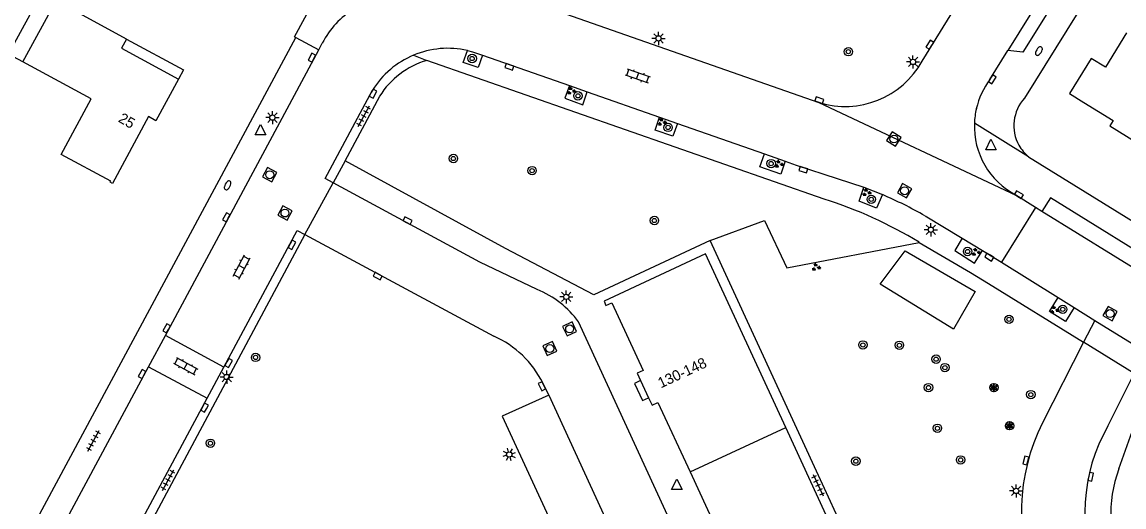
# Model space of a CAD drawing. Extents: x 128999 to 131010, y 395498 to 399007.
# Drawn here: x 130166.4 to 130271, y 398135.1 to 398181.1 of the extents above; entities that cross this region are included whole.
import ezdxf

# ---------------------------------------------------------------- set-up
doc = ezdxf.new("R2010")
doc.units = 0
for name, color, linetype in [('gg-afsc-hekwerk', 7, 'Continuous'), ('gg-anno-huisnummerreeks BGT', 7, 'Continuous'), ('gg-bbg-gedigitaliseerde bebouwing', 7, 'Continuous'), ('gg-bbg-gedigitaliseerde bebouwing onder overbouw', 7, 'Continuous'), ('gg-bbg-gedigitaliseerde overbouw', 7, 'Continuous'), ('gg-bbg-hoofdgebouw', 7, 'Continuous'), ('gg-bbg-onder overbouw', 7, 'Continuous'), ('gg-bbg-pand overbouw', 7, 'Continuous'), ('gg-bbg-toegangstrap', 7, 'Continuous'), ('gg-bbg-tussenscheiding', 7, 'Continuous'), ('gg-knt-verharding', 7, 'Continuous'), ('gg-knt-verharding nz', 7, 'Continuous'), ('gt-grn-groengrens', 7, 'Continuous'), ('gt-grn-weggrens', 7, 'Continuous'), ('gt-symb-boom', 7, 'Continuous'), ('gt-symb-brandkraan', 7, 'Continuous'), ('gt-symb-groenvak', 7, 'Continuous'), ('gt-symb-klinker verharding', 7, 'Continuous'), ('gt-symb-kolk', 7, 'Continuous'), ('gt-symb-lichtmast', 7, 'Continuous'), ('gt-symb-rioolschacht', 7, 'Continuous'), ('gt-symb-solitaire heester', 7, 'Continuous'), ('gt-symb-tegel verharding', 7, 'Continuous'), ('gt-symb-waterafsluiter', 7, 'Continuous')]:
    doc.layers.add(name, color=color, linetype=linetype)

# ---------------------------------------------------------------- blocks, each defined once
blk = doc.blocks.new('gt0-BR')
at = {"layer": 'gt-symb-brandkraan'}
for centre, radius, start, end in [((-0.24, 0), 0.206, 107.5669, 252.4331), ((0.6, -2.66), 3, 106.892, 107.5669), ((0, -0.69), 0.938, 73.108, 106.892), ((-0.6, -2.66), 3, 72.4331, 73.108), ((0.24, 0), 0.206, 287.567, 72.4331), ((0.6, 2.66), 3, 252.4331, 253.108), ((0, 0.69), 0.938, 253.108, 286.8921), ((-0.6, 2.66), 3, 286.8921, 287.567)]:
    blk.add_arc(centre, radius, start, end, dxfattribs=at)
blk = doc.blocks.new('gt0-KOLK')
at = {"layer": 'gt-symb-kolk'}
blk.add_lwpolyline([(0, 0), (0.38, 0), (0.38, 0.4), (-0.38, 0.4), (-0.38, 0), (0, 0)], dxfattribs=at)
blk = doc.blocks.new('gt0-BOOM')
at = {"layer": 'gt-symb-boom'}
for radius in [0.4, 0.2]:
    blk.add_circle((0, 0), radius, dxfattribs=at)
blk = doc.blocks.new('gt0-LMAST')
at = {"layer": 'gt-symb-lichtmast'}
for p, q in [((-0.18, 0.17), (-0.45, 0.44)), ((-0.01, 0.25), (-0.01, 0.62)), ((0.17, 0.17), (0.44, 0.44)), ((-0.26, 0), (-0.63, 0)), ((-0.18, -0.18), (-0.45, -0.45)), ((-0.01, -0.25), (-0.01, -0.63)), ((0.44, -0.45), (0.17, -0.18)), ((0.24, 0), (0.62, 0))]:
    blk.add_line(p, q, dxfattribs=at)
blk.add_circle((-0.01, 0), 0.25, dxfattribs=at)
blk = doc.blocks.new('gt0-WAFSL')
at = {"layer": 'gt-symb-waterafsluiter'}
for p, q in [((-0.5, -0.33), (0, 0.67)), ((0, 0.67), (0.5, -0.33)), ((0.5, -0.33), (-0.5, -0.33))]:
    blk.add_line(p, q, dxfattribs=at)
blk = doc.blocks.new('gt0-RS')
at = {"layer": 'gt-symb-rioolschacht'}
blk.add_lwpolyline([(-0.5, -0.5), (0.5, -0.5), (0.5, 0.5), (-0.5, 0.5)], close=True, dxfattribs=at)
blk.add_circle((0, 0), 0.375, dxfattribs=at)
blk = doc.blocks.new('gt0-TEG1')
at = {"layer": 'gt-symb-tegel verharding'}
for p, q in [((-1.12, 0), (1.12, 0)), ((-0.9, -0.25), (-0.9, 0.25)), ((-0.45, -0.25), (-0.45, 0.25)), ((0, -0.25), (0, 0.25)), ((0.45, -0.25), (0.45, 0.25)), ((0.9, -0.25), (0.9, 0.25))]:
    blk.add_line(p, q, dxfattribs=at)
blk = doc.blocks.new('gt0-GRVAK')
at = {"layer": 'gt-symb-groenvak'}
for p, q in [((-0.11, 0.19), (-0.23, 0.24)), ((-0.18, 0.15), (0.09, 0.15)), ((-0.09, 0.21), (-0.16, 0.32)), ((-0.05, 0.21), (-0.05, 0.39)), ((0, 0.21), (0.06, 0.32)), ((0.01, 0.19), (0.13, 0.24)), ((0.26, -0.05), (0.2, 0.06)), ((0.31, -0.05), (0.31, 0.13)), ((0.35, -0.05), (0.41, 0.06)), ((-0.24, -0.23), (-0.36, -0.18)), ((-0.32, -0.26), (-0.05, -0.26)), ((-0.23, -0.21), (-0.29, -0.1)), ((-0.18, -0.2), (-0.18, -0.02)), ((-0.14, -0.21), (-0.07, -0.1)), ((-0.12, -0.23), (0, -0.18)), ((0.24, -0.07), (0.12, -0.02)), ((0.17, -0.11), (0.44, -0.11)), ((0.37, -0.07), (0.49, -0.02))]:
    blk.add_line(p, q, dxfattribs=at)
blk = doc.blocks.new('gt0-KL1')
at = {"layer": 'gt-symb-klinker verharding'}
for p, q in [((-1.15, 0.3), (1.15, 0.3)), ((-1, -0.3), (-1, 0.3)), ((-0.5, 0.3), (-0.5, 0.45)), ((0, -0.3), (0, 0.3)), ((0.5, 0.3), (0.5, 0.45)), ((1, -0.3), (1, 0.3)), ((-1.15, -0.3), (1.15, -0.3)), ((-0.5, -0.45), (-0.5, -0.3)), ((0.5, -0.45), (0.5, -0.3))]:
    blk.add_line(p, q, dxfattribs=at)
blk = doc.blocks.new('gt0-SH')
at = {"layer": 'gt-symb-solitaire heester'}
blk.add_circle((0, 0), 0.4, dxfattribs=at)
for centre, start, end in [((-0.35, 0.2), 270, 30), ((-0.35, -0.2), 330, 90), ((0, 0.4), 210, 330), ((0.35, 0.2), 150, 270), ((0.35, -0.2), 90, 210), ((0, -0.4), 30, 150)]:
    blk.add_arc(centre, 0.4, start, end, dxfattribs=at)

msp = doc.modelspace()

# ---------------------------------------------------------------- linework, layer by layer
at = {"layer": 'gg-afsc-hekwerk'}
msp.add_lwpolyline([(130192.3, 398179.65), (130204.99, 398203.06), (130205.53, 398205.12), (130204.88, 398207.3), (130203.61, 398209.18), (130201.81, 398210.59), (130199.71, 398211.56)], dxfattribs=at)
at = {"layer": 'gg-bbg-gedigitaliseerde bebouwing'}
msp.add_line((130173, 398173.77), (130166.52, 398177.28), dxfattribs=at)
msp.add_lwpolyline([(130174.85, 398165.98), (130170.16, 398168.51), (130173, 398173.77)], dxfattribs=at)
at = {"layer": 'gg-bbg-gedigitaliseerde bebouwing onder overbouw'}
msp.add_line((130166.52, 398177.28), (130169.71, 398183.17), dxfattribs=at)
at = {"layer": 'gg-bbg-gedigitaliseerde overbouw'}
msp.add_lwpolyline([(130166.52, 398177.28), (130165.16, 398178.01), (130168.35, 398183.9), (130169.71, 398183.17)], dxfattribs=at)
at = {"layer": 'gg-bbg-hoofdgebouw'}
for p, q in [((130271.24, 398180.03), (130269.24, 398176.79)), ((130225.12, 398147.06), (130225.88, 398145.44)), ((130246.5, 398126.18), (130238.89, 398142.6))]:
    msp.add_line(p, q, dxfattribs=at)
for points in [[(130176.36, 398179.45), (130171.87, 398181.88), (130173.2, 398184.32)], [(130269.24, 398176.79), (130267.89, 398177.61), (130265.83, 398174.28), (130267.18, 398173.44)], [(130181.28, 398175.65), (130179.14, 398171.7), (130178.43, 398172.09), (130175.01, 398165.74), (130174.79, 398165.87), (130174.85, 398165.98)], [(130267.18, 398173.44), (130269.95, 398171.73), (130269.64, 398171.23), (130272.15, 398169.68), (130272.46, 398170.18), (130274.84, 398168.71)], [(130238.89, 398142.6), (130231.27, 398159.07), (130221.66, 398154.58), (130221.84, 398154.19), (130222.41, 398154.45), (130225.36, 398148.03), (130224.79, 398147.77), (130225.12, 398147.06)], [(130225.88, 398145.44), (130226.21, 398144.73), (130226.77, 398144.99), (130229.82, 398138.41)], [(130229.82, 398138.41), (130232.93, 398131.69), (130232.36, 398131.43), (130232.69, 398130.72)]]:
    msp.add_lwpolyline(points, dxfattribs=at)
at = {"layer": 'gg-bbg-onder overbouw'}
msp.add_lwpolyline([(130176.36, 398179.45), (130175.88, 398178.58), (130181.28, 398175.65)], dxfattribs=at)
at = {"layer": 'gg-bbg-pand overbouw'}
msp.add_lwpolyline([(130176.36, 398179.45), (130181.76, 398176.53), (130181.28, 398175.65)], dxfattribs=at)
at = {"layer": 'gg-bbg-toegangstrap'}
msp.add_lwpolyline([(130225.12, 398147.06), (130224.53, 398146.79), (130225.29, 398145.16), (130225.88, 398145.44)], dxfattribs=at)
at = {"layer": 'gg-bbg-tussenscheiding'}
msp.add_line((130229.82, 398138.41), (130238.89, 398142.6), dxfattribs=at)
at = {"layer": 'gg-knt-verharding'}
for p, q in [((130312.58, 398256.22), (130261.56, 398173.84)), ((130251.83, 398177.36), (130257.75, 398186.9)), ((130214.84, 398182.96), (130242.05, 398173.44)), ((130147.72, 398096.53), (130192.4, 398179.6)), ((130192.3, 398179.65), (130192.4, 398179.6)), ((130180.03, 398151.35), (130194.58, 398178.43)), ((130194.58, 398178.43), (130194.92, 398179.07)), ((130258.27, 398175.61), (130259.98, 398178.37)), ((130242.55, 398164.26), (130204.83, 398177.41)), ((130210.12, 398177.92), (130218.37, 398175.03)), ((130197.1, 398167.91), (130200.37, 398174.02)), ((130218.37, 398175.03), (130220.07, 398174.43)), ((130220.07, 398174.43), (130226.93, 398172.03)), ((130226.93, 398172.03), (130228.61, 398171.44)), ((130228.61, 398171.44), (130236.87, 398168.55)), ((130236.87, 398168.55), (130238.85, 398167.86)), ((130261.92, 398168.29), (130296.64, 398146.8)), ((130262.58, 398163.48), (130260.74, 398164.65)), ((130252.11, 398162.68), (130255.62, 398160.56)), ((130263.2, 398163.09), (130262.58, 398163.48)), ((130193.28, 398160.91), (130176.79, 398130.17)), ((130193.28, 398160.91), (130211.21, 398151.26)), ((130255.62, 398160.56), (130257.55, 398159.4)), ((130257.55, 398159.4), (130259.38, 398158.28)), ((130259.38, 398158.28), (130264.74, 398154.94)), ((130258.13, 398156.27), (130267.15, 398150.71)), ((130264.74, 398154.94), (130266.27, 398153.99)), ((130266.27, 398153.99), (130268.22, 398152.77)), ((130241.56, 398104.16), (130219.24, 398152.63)), ((130268.22, 398152.77), (130272.99, 398149.81)), ((130178.42, 398148.36), (130180.03, 398151.35)), ((130185.59, 398148.34), (130180.03, 398151.35)), ((130267.15, 398150.71), (130263.26, 398143.05)), ((130271.97, 398147.73), (130267.15, 398150.71)), ((130149.8, 398095.09), (130178.42, 398148.36)), ((130178.42, 398148.36), (130184.01, 398145.39)), ((130184.01, 398145.39), (130185.59, 398148.34)), ((130215.83, 398146.84), (130216.42, 398145.68)), ((130269.46, 398142.75), (130271.97, 398147.73)), ((130160.47, 398101.56), (130184.01, 398145.39))]:
    msp.add_line(p, q, dxfattribs=at)
for points in [[(130266.42, 398186.28), (130261.39, 398178.22), (130259.98, 398178.37)], [(130210.12, 398177.92), (130209.72, 398176.75), (130208.29, 398177.24), (130208.69, 398178.36)], [(130208.69, 398178.36), (130209.18, 398178.24), (130210.12, 398177.92)], [(130195.95, 398165.81), (130195.19, 398166.22), (130199.69, 398174.6)], [(130218.37, 398175.03), (130217.95, 398173.84), (130219.65, 398173.21), (130220.07, 398174.43)], [(130228.61, 398171.44), (130228.19, 398170.24), (130226.5, 398170.82), (130226.93, 398172.03)], [(130231.72, 398160.36), (130220.68, 398155.18), (130212.31, 398159.6), (130197.1, 398167.91)], [(130238.85, 398167.86), (130238.42, 398166.65), (130236.45, 398167.34), (130236.87, 398168.55)], [(130238.85, 398167.86), (130239.89, 398167.49), (130243.77, 398166.21)], [(130215.31, 398155.7), (130209.87, 398158.29), (130195.95, 398165.81)], [(130243.77, 398166.21), (130245.05, 398165.82), (130246.32, 398165.39)], [(130248.07, 398164.7), (130247.52, 398163.42), (130245.86, 398164.06), (130246.32, 398165.39)], [(130246.32, 398165.39), (130247.2, 398165.05), (130248.07, 398164.7)], [(130299.38, 398140.72), (130300.16, 398142), (130264.01, 398164.39), (130263.2, 398163.09)], [(130185.59, 398148.34), (130192.55, 398161.3), (130193.28, 398160.91)], [(130255.62, 398160.56), (130254.93, 398159.41), (130256.82, 398158.19), (130257.55, 398159.4)], [(130263.68, 398114.16), (130254.91, 398110.09), (130231.72, 398160.36)], [(130251.56, 398160.17), (130256.44, 398157.31), (130258.13, 398156.27)], [(130266.27, 398153.99), (130265.44, 398152.66), (130263.92, 398153.61), (130264.74, 398154.94)], [(130270.5, 398138.69), (130271.75, 398142.22), (130274.08, 398146.33)], [(130216.42, 398145.68), (130211.98, 398143.68), (130231.73, 398100.97), (130235.86, 398102.83)]]:
    msp.add_lwpolyline(points, dxfattribs=at)
for centre, radius, start, end in [((130202.16, 398175.34), 8.14, 121.1152, 152.7226), ((130206.83, 398170.16), 8.41, 77.2495, 112.6813), ((130206.83, 398170.16), 8.41, 112.6919, 148.1148), ((130207.02, 398169.9), 7.83, 106.2719, 148.2003), ((130244.54, 398181.4), 8.34, 252.6585, 331.0029), ((130264.12, 398171.19), 7.33, 142.9684, 166.9614), ((130264.37, 398171.24), 3.83, 137.1769, 209.1729), ((130264.09, 398171.19), 7.3, 166.8542, 177.8154), ((130264.15, 398171.18), 7.36, 177.7373, 242.3807), ((130264.37, 398171.24), 3.83, 209.1747, 230.3005), ((130233.81, 398131.06), 36.53, 59.9388, 67.0332), ((130230.23, 398125.16), 41, 58.6634, 72.5149), ((130211.91, 398147.29), 9.07, 36.0422, 67.9518), ((130207.48, 398142.73), 9.31, 26.1852, 66.3625), ((130279.46, 398134.77), 18.19, 152.9238, 204.4), ((130283.62, 398134.6), 16.34, 150.0941, 203.4231), ((130281.94, 398134.44), 12.2, 159.6112, 205.9838)]:
    msp.add_arc(centre, radius, start, end, dxfattribs=at)
at = {"layer": 'gg-knt-verharding nz'}
for p, q in [((130265.9, 398187.91), (130259.98, 398178.37)), ((130299.38, 398140.72), (130263.2, 398163.09))]:
    msp.add_line(p, q, dxfattribs=at)
msp.add_lwpolyline([(130216.42, 398145.68), (130232.09, 398111.54), (130234.58, 398105.81)], dxfattribs=at)
at = {"layer": 'gt-grn-groengrens'}
for points in [[(130231.72, 398160.36), (130236.87, 398162.24), (130239.01, 398157.75), (130251.56, 398160.17)], [(130247.84, 398156.21), (130250.24, 398159.37), (130256.86, 398155.51), (130254.81, 398151.94), (130247.84, 398156.21)]]:
    msp.add_lwpolyline(points, dxfattribs=at)
at = {"layer": 'gt-grn-weggrens'}
for p, q in [((130192.4, 398179.6), (130194.58, 398178.43)), ((130203.59, 398177.92), (130204.83, 398177.41)), ((130242.05, 398173.44), (130260.74, 398164.65)), ((130261.92, 398168.29), (130256.79, 398171.47)), ((130197.1, 398167.91), (130195.95, 398165.81)), ((130193.28, 398160.91), (130195.95, 398165.81)), ((130262.58, 398163.48), (130259.38, 398158.28)), ((130268.22, 398152.77), (130267.15, 398150.71))]:
    msp.add_line(p, q, dxfattribs=at)

# ---------------------------------------------------------------- block references
at = {"layer": 'gt-symb-boom'}
for p in [(130244.84, 398178.25), (130209.14, 398177.6), (130219.18, 398174.06), (130227.73, 398171.07), (130237.51, 398167.64), (130214.83, 398166.97), (130247.01, 398164.25), (130226.43, 398162.24), (130256.15, 398159.3), (130265.18, 398153.82), (130260.08, 398152.87), (130246.22, 398150.44), (130249.68, 398150.41), (130188.59, 398149.26), (130253.16, 398149.09), (130254, 398148.29), (130252.44, 398146.4), (130262.15, 398145.73), (130253.29, 398142.54), (130184.31, 398141.12), (130245.55, 398139.42), (130255.49, 398139.54)]:
    msp.add_blockref('gt0-BOOM', p, dxfattribs=at)
at = {"layer": 'gt-symb-boom', "rotation": -28.35896344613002}
msp.add_blockref('gt0-BOOM', (130207.36, 398168.12), dxfattribs=at)
at = {"layer": 'gt-symb-brandkraan'}
for p, rotation in [((130262.92, 398178.31), 58.20108717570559), ((130185.94, 398165.58), 61.76909817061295)]:
    msp.add_blockref('gt0-BR', p, dxfattribs=dict(at, rotation=rotation))
at = {"layer": 'gt-symb-groenvak'}
for p in [(130218.54, 398174.54), (130227.14, 398171.58), (130238.25, 398167.59), (130246.55, 398164.9), (130256.94, 398159.24), (130264.38, 398153.77)]:
    msp.add_blockref('gt0-GRVAK', p, dxfattribs=at)
at = {"layer": 'gt-symb-groenvak', "rotation": -1.603862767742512}
msp.add_blockref('gt0-GRVAK', (130241.77, 398157.81), dxfattribs=at)
at = {"layer": 'gt-symb-klinker verharding'}
for p, rotation in [((130224.85, 398175.95), -19.322482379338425), ((130187.27, 398157.82), 61.7186389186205), ((130181.96, 398148.43), -28.743035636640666)]:
    msp.add_blockref('gt0-KL1', p, dxfattribs=dict(at, rotation=rotation))
at = {"layer": 'gt-symb-kolk'}
for p, rotation in [((130252.73, 398178.8), 57.70905164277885), ((130194.12, 398177.59), 62.794083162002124), ((130212.61, 398176.62), -19.395528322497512), ((130258.33, 398175.73), -122.41844995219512), ((130199.57, 398174.37), -119.0768635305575), ((130242.03, 398173.46), -17.63771555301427), ((130240.63, 398167.25), 161.81873102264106), ((130260.91, 398164.53), -32.132895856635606), ((130186, 398162.46), 61.89717643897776), ((130202.92, 398162.05), -27.718501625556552), ((130191.87, 398160.03), -118.40935852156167), ((130258.31, 398158.94), 148.4075084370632), ((130200.08, 398156.8), -27.718501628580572), ((130180.33, 398151.91), 61.752811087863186), ((130185.86, 398148.83), -118.2362606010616), ((130178, 398147.58), 61.76909817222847), ((130215.94, 398146.61), 116.41137488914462), ((130183.93, 398144.39), 61.76909817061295), ((130261.88, 398139.43), 75.22727603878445), ((130267.64, 398137.98), -102.0067083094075)]:
    msp.add_blockref('gt0-KOLK', p, dxfattribs=dict(at, rotation=rotation))
at = {"layer": 'gt-symb-lichtmast'}
for p in [(130226.83, 398179.51), (130250.98, 398177.28), (130190.2, 398172), (130252.67, 398161.37), (130218.08, 398155), (130185.86, 398147.4), (130260.76, 398136.6)]:
    msp.add_blockref('gt0-LMAST', p, dxfattribs=at)
at = {"layer": 'gt-symb-lichtmast', "rotation": -28.230901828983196}
msp.add_blockref('gt0-LMAST', (130212.67, 398140.05), dxfattribs=at)
at = {"layer": 'gt-symb-rioolschacht'}
for p, rotation in [((130249.16, 398169.97), 57.58155005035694), ((130189.94, 398166.58), 61.76909817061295), ((130250.17, 398165.06), 60.461217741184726), ((130191.38, 398162.95), 61.76909817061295), ((130269.67, 398153.42), 60.539286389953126), ((130218.39, 398151.96), -65.28090615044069), ((130216.51, 398150.1), -65.28090615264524)]:
    msp.add_blockref('gt0-RS', p, dxfattribs=dict(at, rotation=rotation))
at = {"layer": 'gt-symb-solitaire heester'}
for p in [(130258.65, 398146.4), (130260.14, 398142.78)]:
    msp.add_blockref('gt0-SH', p, dxfattribs=at)
at = {"layer": 'gt-symb-tegel verharding'}
for p, rotation in [((130198.86, 398172.13), 61.84665349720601), ((130173.22, 398141.35), 61.7186389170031), ((130180.29, 398137.62), 61.7186389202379), ((130241.97, 398137.14), -65.28090615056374)]:
    msp.add_blockref('gt0-TEG1', p, dxfattribs=dict(at, rotation=rotation))
at = {"layer": 'gt-symb-waterafsluiter'}
for p in [(130189.06, 398170.69), (130258.37, 398169.27), (130228.57, 398137.05)]:
    msp.add_blockref('gt0-WAFSL', p, dxfattribs=at)

# ---------------------------------------------------------------- texts
at = {"layer": 'gg-anno-huisnummerreeks BGT'}
for s, rotation, p in [('25', 330.1, (130175.49, 398171.65)), ('130-148', 25, (130227.05, 398146.32))]:
    msp.add_text(s, height=1, rotation=rotation, dxfattribs=at).set_placement(p)

doc.saveas('drawing.dxf')
